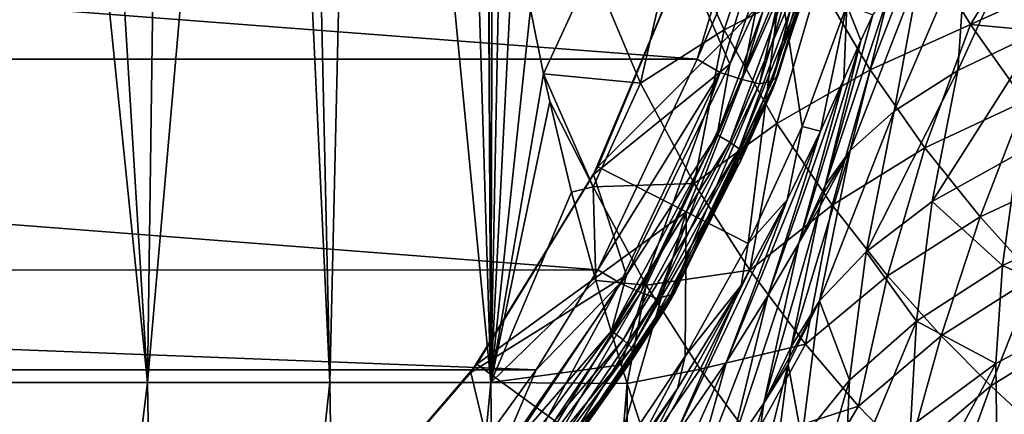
# Model space of a CAD drawing. Header units: metres. Extents: x -109 to 109, y -917 to 389.
# Tile 622 of 661: x 13 to 30, y -16 to -9. Entities that reach past the tile are written whole.
import ezdxf

# ---------------------------------------------------------------- set-up
doc = ezdxf.new("R2010")
doc.units = ezdxf.units.M
doc.layers.add('solid_24503124_XXX_01_SW0001', color=7, linetype='CONTINUOUS')
doc.layers.add('solid_24503124_XXX_01_SW0001_01', color=7, linetype='CONTINUOUS')

msp = doc.modelspace()

# ---------------------------------------------------------------- linework, layer by layer
at = {"layer": 'solid_24503124_XXX_01_SW0001'}
for points in [[(26.092407, -6.007442, -116.774124), (24.921606, -9.905575, -116.384377), (-26.091539, -6.011344, -116.773827)], [(24.921606, -9.905575, -116.384377), (-24.920547, -9.90834, -116.384033), (-26.091539, -6.011344, -116.773827)], [(24.921606, -9.905575, -116.384377), (23.170044, -13.623701, -115.831436), (-24.920547, -9.90834, -116.384033)], [(23.170044, -13.623701, -115.831436), (-23.16905, -13.62545, -115.831131), (-24.920547, -9.90834, -116.384033)], [(23.170044, -13.623701, -115.831436), (22.082972, -15.384989, -115.506699), (-23.16905, -13.62545, -115.831131)], [(22.082972, -15.384989, -115.506699), (-22.082058, -15.386351, -115.506432), (-23.16905, -13.62545, -115.831131)], [(22.082972, -15.384989, -115.506699), (20.862391, -17.06275, -115.15921), (-22.082058, -15.386351, -115.506432)], [(20.862391, -17.06275, -115.15921), (-20.861567, -17.063793, -115.158989), (-22.082058, -15.386351, -115.506432)]]:
    msp.add_3dface(points, dxfattribs=at)
at = {"layer": 'solid_24503124_XXX_01_SW0001_01'}
for points in [[(12.691095, 9.163816, 25.967344), (11.698054, -15.608111, 25.62023), (15.224534, -15.608111, 23.695024)], [(13.716597, 9.020771, 25.438078), (12.691095, 9.163816, 25.967344), (15.224534, -15.608111, 23.695024)], [(15.558945, 8.731133, 24.34955), (13.716597, 9.020771, 25.438078), (15.224534, -15.608111, 23.695024)], [(17.322748, 8.409726, 23.121616), (15.558945, 8.731133, 24.34955), (15.224534, -15.608111, 23.695024)], [(17.322748, 8.409726, 23.121616), (15.224534, -15.608111, 23.695024), (18.441193, -15.608111, 21.287626)], [(17.909912, 8.292892, 22.667444), (17.322748, 8.409726, 23.121616), (18.441193, -15.608111, 21.287626)], [(18.996506, 8.062433, 21.759905), (17.909912, 8.292892, 22.667444), (18.441193, -15.608111, 21.287626)], [(18.996506, 8.062433, 21.759905), (18.441193, -15.608111, 21.287626), (21.282574, -15.608111, 18.447023)], [(20.57029, 7.692861, 20.269875), (18.996506, 8.062433, 21.759905), (21.282574, -15.608111, 18.447023)], [(21.196859, -0.85483, 19.336443), (20.57029, 7.692861, 20.269875), (21.282574, -15.608111, 18.447023)], [(21.224728, -2.479925, 19.238262), (21.196859, -0.85483, 19.336443), (21.282574, -15.608111, 18.447023)], [(21.317715, -4.109867, 19.062178), (21.224728, -2.479925, 19.238262), (21.282574, -15.608111, 18.447023)], [(21.475897, -5.745974, 18.804873), (21.317715, -4.109867, 19.062178), (21.282574, -15.608111, 18.447023)], [(21.697956, -7.386479, 18.462885), (21.475897, -5.745974, 18.804873), (21.282574, -15.608111, 18.447023)], [(26.526325, -6.185247, -116.686958), (24.921606, -9.905575, -116.384377), (26.092407, -6.007442, -116.774124)], [(26.526325, -6.185247, -116.686958), (25.323986, -10.140169, -116.280907), (24.921606, -9.905575, -116.384377)], [(25.71386, -10.264573, -116.050247), (25.323986, -10.140169, -116.280907), (26.526325, -6.185247, -116.686958)], [(26.934347, -6.26195, -116.467148), (25.71386, -10.264573, -116.050247), (26.526325, -6.185247, -116.686958)], [(26.352243, -10.17948, -114.905983), (27.567732, -6.171112, -115.282211), (27.522182, -6.371183, -65.209831)], [(27.476698, -6.277021, -115.712921), (27.567732, -6.171112, -115.282211), (26.352243, -10.17948, -114.905983)], [(26.023146, -10.342913, -115.705444), (25.71386, -10.264573, -116.050247), (26.934347, -6.26195, -116.467148)], [(27.25803, -6.310387, -116.13015), (26.023146, -10.342913, -115.705444), (26.934347, -6.26195, -116.467148)], [(26.251627, -10.290257, -115.290489), (26.023146, -10.342913, -115.705444), (27.25803, -6.310387, -116.13015)], [(26.352243, -10.17948, -114.905983), (27.522182, -6.371183, -65.209831), (26.24716, -10.447444, -64.331749)], [(27.086075, -7.968538, -64.701675), (26.24716, -10.447444, -64.331749), (27.522182, -6.371183, -65.209831)], [(27.476698, -6.277021, -115.712921), (26.352243, -10.17948, -114.905983), (26.251627, -10.290257, -115.290489)], [(27.476698, -6.277021, -115.712921), (26.251627, -10.290257, -115.290489), (27.25803, -6.310387, -116.13015)], [(26.246037, -6.819813, 15.299702), (24.561749, -7.526922, 15.978984), (25.394989, -9.390234, 14.985788)], [(27.056671, -8.542676, 14.421345), (26.246037, -6.819813, 15.299702), (25.394989, -9.390234, 14.985788)], [(21.98082, -9.026235, 18.033072), (21.697956, -7.386479, 18.462885), (21.282574, -15.608111, 18.447023)], [(29.517628, -10.104699, -17.461153), (29.672276, -7.854855, -19.361252), (30.762321, -7.366295, -18.123354)], [(30.983919, -9.404735, -16.259764), (29.517628, -10.104699, -17.461153), (30.762321, -7.366295, -18.123354)], [(24.561749, -7.526922, 15.978984), (23.069721, -8.300316, 16.96587), (23.922989, -10.327511, 15.853462)], [(25.394989, -9.390234, 14.985788), (24.561749, -7.526922, 15.978984), (23.922989, -10.327511, 15.853462)], [(26.631058, -7.5627, -64.137848), (25.497822, -9.993532, -63.547363), (25.27508, -11.240574, -63.322483)], [(26.631058, -7.5627, -64.137848), (25.27508, -11.240574, -63.322483), (26.866831, -7.65941, -64.265434)], [(26.631058, -7.5627, -64.137848), (26.19401, -8.035137, -63.981525), (25.497822, -9.993532, -63.547363)], [(29.743851, -9.295563, 13.259759), (30.847506, -7.509655, 14.128166), (28.848543, -7.815182, 14.180338)], [(29.743851, -9.295563, 13.259759), (31.460466, -8.512669, 13.54749), (30.847506, -7.509655, 14.128166)], [(25.27508, -11.240574, -63.322483), (25.499327, -11.36854, -63.443142), (26.866831, -7.65941, -64.265434)], [(26.866831, -7.65941, -64.265434), (25.499327, -11.36854, -63.443142), (27.038572, -7.755001, -64.471802)], [(25.499327, -11.36854, -63.443142), (25.662672, -11.486899, -63.644459), (27.038572, -7.755001, -64.471802)], [(27.038572, -7.755001, -64.471802), (25.662672, -11.486899, -63.644459), (27.086075, -7.968538, -64.701675)], [(25.662672, -11.486899, -63.644459), (25.694046, -11.691534, -63.876305), (27.086075, -7.968538, -64.701675)], [(25.694046, -11.691534, -63.876305), (26.24716, -10.447444, -64.331749), (27.086075, -7.968538, -64.701675)], [(28.848543, -7.815182, 14.180338), (27.056671, -8.542676, 14.421345), (27.969976, -10.091769, 13.39311)], [(29.743851, -9.295563, 13.259759), (28.848543, -7.815182, 14.180338), (27.969976, -10.091769, 13.39311)], [(28.396154, -10.824801, -18.819256), (28.851385, -8.329839, -20.709179), (29.672276, -7.854855, -19.361252)], [(29.517628, -10.104699, -17.461153), (28.396154, -10.824801, -18.819256), (29.672276, -7.854855, -19.361252)], [(24.692266, -8.141981, -63.95784), (23.16614, -11.803802, -55.5), (23.095123, -11.942163, -63.11536)], [(24.692266, -8.141981, -63.95784), (23.095123, -11.942163, -63.11536), (25.497822, -9.993532, -63.547363)], [(23.16614, -11.803802, -55.5), (24.727448, -8.034504, -55.5), (26.391819, -8.575222, -55.5)], [(24.692266, -8.141981, -63.95784), (24.727448, -8.034504, -55.5), (23.16614, -11.803802, -55.5)], [(24.692266, -8.141981, -63.95784), (25.497822, -9.993532, -63.547363), (26.19401, -8.035137, -63.981525)], [(23.069721, -8.300316, 16.96587), (21.98082, -9.026235, 18.033072), (22.2117, -10.161884, 17.679916)], [(23.922989, -10.327511, 15.853462), (23.069721, -8.300316, 16.96587), (22.2117, -10.161884, 17.679916)], [(27.621294, -11.515706, -20.285131), (28.304239, -8.760757, -22.122211), (28.851385, -8.329839, -20.709179)], [(28.396154, -10.824801, -18.819256), (27.621294, -11.515706, -20.285131), (28.851385, -8.329839, -20.709179)], [(23.16614, -11.803802, -55.5), (26.391819, -8.575222, -55.5), (24.725431, -12.598236, -55.5)], [(25.822058, -13.156995, -37.5), (24.725431, -12.598236, -55.5), (26.391819, -8.575222, -55.5)], [(27.056671, -8.542676, 14.421345), (25.394989, -9.390234, 14.985788), (26.324986, -11.037542, 13.837906)], [(25.822058, -13.156995, -37.5), (26.391819, -8.575222, -55.5), (26.774742, -11.090462, -37.5)], [(27.969976, -10.091769, 13.39311), (27.056671, -8.542676, 14.421345), (26.324986, -11.037542, 13.837906)], [(26.774742, -11.090462, -37.5), (26.391819, -8.575222, -55.5), (27.562353, -8.955551, -37.5)], [(29.743851, -9.295563, 13.259759), (32.144978, -9.519477, 12.859999), (31.460466, -8.512669, 13.54749)], [(28.304239, -8.760757, -22.122211), (27.180742, -12.136213, -21.830158), (28.018829, -9.124151, -23.575859)], [(27.621294, -11.515706, -20.285131), (27.180742, -12.136213, -21.830158), (28.304239, -8.760757, -22.122211)], [(22.2117, -10.161884, 17.679916), (21.98082, -9.026235, 18.033072), (21.282574, -15.608111, 18.447023)], [(26.774742, -11.090462, -37.5), (27.562353, -8.955551, -37.5), (27.096394, -11.176498, -28.046446)], [(27.562353, -8.955551, -37.5), (27.509565, -10.259562, -26.628019), (27.096394, -11.176498, -28.046446)], [(27.562353, -8.955551, -37.5), (27.810036, -9.576101, -25.134649), (27.509565, -10.259562, -26.628019)], [(27.562353, -8.955551, -37.5), (28.018829, -9.124151, -23.575859), (27.810036, -9.576101, -25.134649)], [(27.180742, -12.136213, -21.830158), (27.810036, -9.576101, -25.134649), (28.018829, -9.124151, -23.575859)], [(29.743851, -9.295563, 13.259759), (27.969976, -10.091769, 13.39311), (28.937279, -11.471717, 12.237514)], [(30.701641, -10.644566, 12.204803), (29.743851, -9.295563, 13.259759), (28.937279, -11.471717, 12.237514)], [(30.701641, -10.644566, 12.204803), (32.144978, -9.519477, 12.859999), (29.743851, -9.295563, 13.259759)], [(25.394989, -9.390234, 14.985788), (23.922989, -10.327511, 15.853462), (24.867769, -12.099024, 14.57822)], [(26.324986, -11.037542, 13.837906), (25.394989, -9.390234, 14.985788), (24.867769, -12.099024, 14.57822)], [(29.068817, -12.418324, -15.789683), (29.517628, -10.104699, -17.461153), (30.983919, -9.404735, -16.259764)], [(30.577494, -11.574954, -14.724986), (29.068817, -12.418324, -15.789683), (30.983919, -9.404735, -16.259764)], [(26.715477, -13.152122, -23.533699), (27.509565, -10.259562, -26.628019), (27.810036, -9.576101, -25.134649)], [(27.180742, -12.136213, -21.830158), (26.715477, -13.152122, -23.533699), (27.810036, -9.576101, -25.134649)], [(23.095123, -11.942163, -63.11536), (23.676977, -13.715755, -62.722164), (25.497822, -9.993532, -63.547363)], [(25.323986, -10.140169, -116.280907), (23.170044, -13.623701, -115.831436), (24.921606, -9.905575, -116.384377)], [(25.27508, -11.240574, -63.322483), (25.497822, -9.993532, -63.547363), (23.676977, -13.715755, -62.722164)], [(22.320154, -10.653864, 17.512293), (22.2117, -10.161884, 17.679916), (21.282574, -15.608111, 18.447023)], [(23.08737, -12.159689, 16.422176), (22.2117, -10.161884, 17.679916), (22.320154, -10.653864, 17.512293)], [(23.08737, -12.159689, 16.422176), (23.922989, -10.327511, 15.853462), (22.2117, -10.161884, 17.679916)], [(25.323986, -10.140169, -116.280907), (23.563307, -13.854047, -115.717056), (23.170044, -13.623701, -115.831436)], [(23.927006, -14.021747, -115.471535), (23.563307, -13.854047, -115.717056), (25.323986, -10.140169, -116.280907)], [(25.71386, -10.264573, -116.050247), (23.927006, -14.021747, -115.471535), (25.323986, -10.140169, -116.280907)], [(24.531818, -14.00901, -114.371078), (26.352243, -10.17948, -114.905983), (26.24716, -10.447444, -64.331749)], [(26.251627, -10.290257, -115.290489), (26.352243, -10.17948, -114.905983), (24.531818, -14.00901, -114.371078)], [(27.969976, -10.091769, 13.39311), (26.324986, -11.037542, 13.837906), (27.301105, -12.47842, 12.5657)], [(28.937279, -11.471717, 12.237514), (27.969976, -10.091769, 13.39311), (27.301105, -12.47842, 12.5657)], [(27.903851, -13.301182, -16.999989), (28.396154, -10.824801, -18.819256), (29.517628, -10.104699, -17.461153)], [(29.068817, -12.418324, -15.789683), (27.903851, -13.301182, -16.999989), (29.517628, -10.104699, -17.461153)], [(23.08737, -12.159689, 16.422176), (24.867769, -12.099024, 14.57822), (23.922989, -10.327511, 15.853462)], [(24.215525, -14.126973, -115.116051), (23.927006, -14.021747, -115.471535), (25.71386, -10.264573, -116.050247)], [(26.023146, -10.342913, -115.705444), (24.215525, -14.126973, -115.116051), (25.71386, -10.264573, -116.050247)], [(24.457947, -14.059239, -114.703629), (24.215525, -14.126973, -115.116051), (26.023146, -10.342913, -115.705444)], [(26.251627, -10.290257, -115.290489), (24.531818, -14.00901, -114.371078), (24.457947, -14.059239, -114.703629)], [(26.251627, -10.290257, -115.290489), (24.457947, -14.059239, -114.703629), (26.023146, -10.342913, -115.705444)], [(26.168831, -14.079228, -25.302385), (27.096394, -11.176498, -28.046446), (27.509565, -10.259562, -26.628019)], [(26.715477, -13.152122, -23.533699), (26.168831, -14.079228, -25.302385), (27.509565, -10.259562, -26.628019)], [(24.531818, -14.00901, -114.371078), (26.24716, -10.447444, -64.331749), (24.378328, -14.27444, -63.507359)], [(25.694046, -11.691534, -63.876305), (24.378328, -14.27444, -63.507359), (26.24716, -10.447444, -64.331749)], [(22.707138, -12.253679, 16.901802), (22.320154, -10.653864, 17.512293), (21.282574, -15.608111, 18.447023)], [(23.08737, -12.159689, 16.422176), (22.320154, -10.653864, 17.512293), (22.707138, -12.253679, 16.901802)], [(30.701641, -10.644566, 12.204803), (28.937279, -11.471717, 12.237514), (29.915482, -12.688347, 10.97121)], [(31.679577, -11.861736, 11.025638), (30.701641, -10.644566, 12.204803), (29.915482, -12.688347, 10.97121)], [(27.079741, -14.167164, -18.316338), (27.621294, -11.515706, -20.285131), (28.396154, -10.824801, -18.819256)], [(27.903851, -13.301182, -16.999989), (27.079741, -14.167164, -18.316338), (28.396154, -10.824801, -18.819256)], [(26.324986, -11.037542, 13.837906), (24.867769, -12.099024, 14.57822), (25.851702, -13.628635, 13.17761)], [(25.822058, -13.156995, -37.5), (26.774742, -11.090462, -37.5), (26.511242, -12.386939, -29.43807)], [(27.301105, -12.47842, 12.5657), (26.324986, -11.037542, 13.837906), (25.851702, -13.628635, 13.17761)], [(26.774742, -11.090462, -37.5), (27.096394, -11.176498, -28.046446), (26.511242, -12.386939, -29.43807)], [(25.27508, -11.240574, -63.322483), (23.676977, -13.715755, -62.722164), (23.408556, -14.698771, -62.55582)], [(25.27508, -11.240574, -63.322483), (23.408556, -14.698771, -62.55582), (25.499327, -11.36854, -63.443142)], [(25.439638, -15.241344, -26.888456), (26.511242, -12.386939, -29.43807), (27.096394, -11.176498, -28.046446)], [(26.168831, -14.079228, -25.302385), (25.439638, -15.241344, -26.888456), (27.096394, -11.176498, -28.046446)], [(23.408556, -14.698771, -62.55582), (23.616819, -14.856345, -62.669914), (25.499327, -11.36854, -63.443142)], [(25.499327, -11.36854, -63.443142), (23.616819, -14.856345, -62.669914), (25.662672, -11.486899, -63.644459)], [(23.616819, -14.856345, -62.669914), (23.76852, -14.996271, -62.866451), (25.662672, -11.486899, -63.644459)], [(25.662672, -11.486899, -63.644459), (23.76852, -14.996271, -62.866451), (25.694046, -11.691534, -63.876305)], [(27.621294, -11.515706, -20.285131), (26.579124, -14.977773, -19.713877), (27.092466, -12.500095, -21.585653)], [(27.079741, -14.167164, -18.316338), (26.579124, -14.977773, -19.713877), (27.621294, -11.515706, -20.285131)], [(27.621294, -11.515706, -20.285131), (27.092466, -12.500095, -21.585653), (27.146999, -12.273823, -21.738577)], [(27.621294, -11.515706, -20.285131), (27.146999, -12.273823, -21.738577), (27.180742, -12.136213, -21.830158)], [(28.937279, -11.471717, 12.237514), (27.301105, -12.47842, 12.5657), (28.27956, -13.724349, 11.191927)], [(29.915482, -12.688347, 10.97121), (28.937279, -11.471717, 12.237514), (28.27956, -13.724349, 11.191927)], [(30.309317, -13.546269, -12.903992), (29.068817, -12.418324, -15.789683), (30.577494, -11.574954, -14.724986)], [(32.154606, -12.690368, -12.152117), (30.309317, -13.546269, -12.903992), (30.577494, -11.574954, -14.724986)], [(21.034418, -15.28244, -55.5), (23.16614, -11.803802, -55.5), (24.725431, -12.598236, -55.5)], [(23.095123, -11.942163, -63.11536), (23.16614, -11.803802, -55.5), (21.034418, -15.28244, -55.5)], [(23.76852, -14.996271, -62.866451), (23.786934, -15.190911, -63.10051), (25.694046, -11.691534, -63.876305)], [(23.786934, -15.190911, -63.10051), (24.378328, -14.27444, -63.507359), (25.694046, -11.691534, -63.876305)], [(23.095123, -11.942163, -63.11536), (21.034418, -15.28244, -55.5), (20.926567, -15.429807, -62.342167)], [(23.095123, -11.942163, -63.11536), (20.926567, -15.429807, -62.342167), (23.676977, -13.715755, -62.722164)], [(31.679577, -11.861736, 11.025638), (29.915482, -12.688347, 10.97121), (30.867214, -13.74613, 9.606378)], [(23.08737, -12.159689, 16.422176), (24.023205, -13.889339, 15.021117), (24.867769, -12.099024, 14.57822)], [(24.023205, -13.889339, 15.021117), (25.851702, -13.628635, 13.17761), (24.867769, -12.099024, 14.57822)], [(27.180742, -12.136213, -21.830158), (27.146999, -12.273823, -21.738577), (26.715477, -13.152122, -23.533699)], [(23.131203, -13.808072, 16.204733), (22.707138, -12.253679, 16.901802), (21.282574, -15.608111, 18.447023)], [(23.08737, -12.159689, 16.422176), (22.707138, -12.253679, 16.901802), (23.131203, -13.808072, 16.204733)], [(23.08737, -12.159689, 16.422176), (23.131203, -13.808072, 16.204733), (24.023205, -13.889339, 15.021117)], [(27.146999, -12.273823, -21.738577), (27.092466, -12.500095, -21.585653), (26.715477, -13.152122, -23.533699)], [(24.51565, -16.583517, -28.296606), (25.698107, -13.897854, -30.77947), (26.511242, -12.386939, -29.43807)], [(25.439638, -15.241344, -26.888456), (24.51565, -16.583517, -28.296606), (26.511242, -12.386939, -29.43807)], [(25.822058, -13.156995, -37.5), (26.511242, -12.386939, -29.43807), (25.698107, -13.897854, -30.77947)], [(27.301105, -12.47842, 12.5657), (25.851702, -13.628635, 13.17761), (26.830378, -14.932653, 11.679888)], [(26.098019, -15.969303, -21.237822), (26.715477, -13.152122, -23.533699), (27.092466, -12.500095, -21.585653)], [(26.098019, -15.969303, -21.237822), (27.092466, -12.500095, -21.585653), (26.579124, -14.977773, -19.713877)], [(28.27956, -13.724349, 11.191927), (27.301105, -12.47842, 12.5657), (26.830378, -14.932653, 11.679888)], [(28.790258, -14.527784, -13.823537), (27.903851, -13.301182, -16.999989), (29.068817, -12.418324, -15.789683)], [(30.309317, -13.546269, -12.903992), (28.790258, -14.527784, -13.823537), (29.068817, -12.418324, -15.789683)], [(21.034418, -15.28244, -55.5), (24.725431, -12.598236, -55.5), (22.450222, -16.311041, -55.5)], [(23.445938, -17.03447, -37.5), (22.450222, -16.311041, -55.5), (24.725431, -12.598236, -55.5)], [(23.445938, -17.03447, -37.5), (24.725431, -12.598236, -55.5), (24.710171, -15.142412, -37.5)], [(24.710171, -15.142412, -37.5), (24.725431, -12.598236, -55.5), (25.822058, -13.156995, -37.5)], [(29.915482, -12.688347, 10.97121), (28.27956, -13.724349, 11.191927), (29.223551, -14.785529, 9.733711)], [(30.867214, -13.74613, 9.606378), (29.915482, -12.688347, 10.97121), (29.223551, -14.785529, 9.733711)], [(32.005615, -14.308125, -10.213583), (30.309317, -13.546269, -12.903992), (32.154606, -12.690368, -12.152117)], [(24.710171, -15.142412, -37.5), (25.822058, -13.156995, -37.5), (25.698107, -13.897854, -30.77947)], [(25.489357, -16.854521, -22.896202), (26.168831, -14.079228, -25.302385), (26.715477, -13.152122, -23.533699)], [(26.098019, -15.969303, -21.237822), (25.489357, -16.854521, -22.896202), (26.715477, -13.152122, -23.533699)], [(27.610413, -15.568256, -14.878285), (27.079741, -14.167164, -18.316338), (27.903851, -13.301182, -16.999989)], [(28.790258, -14.527784, -13.823537), (27.610413, -15.568256, -14.878285), (27.903851, -13.301182, -16.999989)], [(20.926567, -15.429807, -62.342167), (21.326639, -17.109087, -61.969879), (23.676977, -13.715755, -62.722164)], [(23.408556, -14.698771, -62.55582), (23.676977, -13.715755, -62.722164), (21.326639, -17.109087, -61.969879)], [(23.563307, -13.854047, -115.717056), (22.082972, -15.384989, -115.506699), (23.170044, -13.623701, -115.831436)], [(24.023205, -13.889339, 15.021117), (24.972387, -15.374535, 13.512743), (25.851702, -13.628635, 13.17761)], [(24.972387, -15.374535, 13.512743), (26.830378, -14.932653, 11.679888), (25.851702, -13.628635, 13.17761)], [(30.186066, -15.270255, -10.835523), (28.790258, -14.527784, -13.823537), (30.309317, -13.546269, -12.903992)], [(32.005615, -14.308125, -10.213583), (30.186066, -15.270255, -10.835523), (30.309317, -13.546269, -12.903992)], [(23.579939, -15.298969, 15.42719), (23.131203, -13.808072, 16.204733), (21.282574, -15.608111, 18.447023)], [(23.563307, -13.854047, -115.717056), (21.287691, -17.249533, -115.043526), (22.082972, -15.384989, -115.506699)], [(21.617943, -17.455481, -114.780464), (21.287691, -17.249533, -115.043526), (23.563307, -13.854047, -115.717056)], [(23.927006, -14.021747, -115.471535), (21.617943, -17.455481, -114.780464), (23.563307, -13.854047, -115.717056)], [(24.023205, -13.889339, 15.021117), (23.131203, -13.808072, 16.204733), (23.579939, -15.298969, 15.42719)], [(24.023205, -13.889339, 15.021117), (23.579939, -15.298969, 15.42719), (23.684093, -15.627172, 15.239969)], [(24.023205, -13.889339, 15.021117), (23.684093, -15.627172, 15.239969), (24.972387, -15.374535, 13.512743)], [(28.27956, -13.724349, 11.191927), (26.830378, -14.932653, 11.679888), (27.767508, -16.026131, 10.106591)], [(29.223551, -14.785529, 9.733711), (28.27956, -13.724349, 11.191927), (27.767508, -16.026131, 10.106591)], [(30.867214, -13.74613, 9.606378), (29.223551, -14.785529, 9.733711), (30.098927, -15.669457, 8.206043)], [(31.757027, -14.646664, 8.153805), (30.867214, -13.74613, 9.606378), (30.098927, -15.669457, 8.206043)], [(21.879929, -17.584227, -114.412399), (21.617943, -17.455481, -114.780464), (23.927006, -14.021747, -115.471535)], [(24.215525, -14.126973, -115.116051), (21.879929, -17.584227, -114.412399), (23.927006, -14.021747, -115.471535)], [(22.128172, -17.561506, -113.71843), (24.531818, -14.00901, -114.371078), (24.378328, -14.27444, -63.507359)], [(24.457947, -14.059239, -114.703629), (24.531818, -14.00901, -114.371078), (22.128172, -17.561506, -113.71843)], [(24.457947, -14.059239, -114.703629), (22.128172, -17.561506, -113.71843), (22.139595, -17.507114, -114.001846)], [(24.457947, -14.059239, -114.703629), (22.139595, -17.507114, -114.001846), (24.215525, -14.126973, -115.116051)], [(23.385397, -18.050135, -29.533115), (24.576412, -15.715448, -32.03878), (25.698107, -13.897854, -30.77947)], [(24.51565, -16.583517, -28.296606), (23.385397, -18.050135, -29.533115), (25.698107, -13.897854, -30.77947)], [(24.710171, -15.142412, -37.5), (25.698107, -13.897854, -30.77947), (24.576412, -15.715448, -32.03878)], [(22.139595, -17.507114, -114.001846), (21.879929, -17.584227, -114.412399), (24.215525, -14.126973, -115.116051)], [(24.697636, -17.906445, -24.415356), (25.439638, -15.241344, -26.888456), (26.168831, -14.079228, -25.302385)], [(25.489357, -16.854521, -22.896202), (24.697636, -17.906445, -24.415356), (26.168831, -14.079228, -25.302385)], [(27.079741, -14.167164, -18.316338), (26.526039, -15.291391, -19.44945), (26.546082, -15.170976, -19.551756)], [(26.764223, -16.604834, -16.039347), (26.526039, -15.291391, -19.44945), (27.079741, -14.167164, -18.316338)], [(27.079741, -14.167164, -18.316338), (26.546082, -15.170976, -19.551756), (26.579124, -14.977773, -19.713877)], [(27.610413, -15.568256, -14.878285), (26.764223, -16.604834, -16.039347), (27.079741, -14.167164, -18.316338)], [(22.128172, -17.561506, -113.71843), (24.378328, -14.27444, -63.507359), (21.965132, -17.765009, -62.755436)], [(23.786934, -15.190911, -63.10051), (21.965132, -17.765009, -62.755436), (24.378328, -14.27444, -63.507359)], [(30.205593, -16.702291, -8.562476), (30.186066, -15.270255, -10.835523), (32.005615, -14.308125, -10.213583)], [(31.969976, -15.641822, -8.078396), (30.205593, -16.702291, -8.562476), (32.005615, -14.308125, -10.213583)], [(27.518694, -17.57851, -12.494742), (27.610413, -15.568256, -14.878285), (28.790258, -14.527784, -13.823537)], [(28.686459, -16.384613, -11.602516), (27.518694, -17.57851, -12.494742), (28.790258, -14.527784, -13.823537)], [(30.186066, -15.270255, -10.835523), (28.686459, -16.384613, -11.602516), (28.790258, -14.527784, -13.823537)], [(23.408556, -14.698771, -62.55582), (21.326639, -17.109087, -61.969879), (21.063936, -17.867485, -61.853333)], [(23.408556, -14.698771, -62.55582), (21.063936, -17.867485, -61.853333), (23.616819, -14.856345, -62.669914)], [(31.757027, -14.646664, 8.153805), (30.098927, -15.669457, 8.206043), (30.873653, -16.381821, 6.622674)], [(21.063936, -17.867485, -61.853333), (21.251938, -18.052433, -61.961357), (23.616819, -14.856345, -62.669914)], [(23.616819, -14.856345, -62.669914), (21.251938, -18.052433, -61.961357), (23.76852, -14.996271, -62.866451)], [(24.972387, -15.374535, 13.512743), (25.899773, -16.632139, 11.923359), (26.830378, -14.932653, 11.679888)], [(25.899773, -16.632139, 11.923359), (27.767508, -16.026131, 10.106591), (26.830378, -14.932653, 11.679888)], [(29.223551, -14.785529, 9.733711), (27.767508, -16.026131, 10.106591), (28.630098, -16.921469, 8.476481)], [(30.098927, -15.669457, 8.206043), (29.223551, -14.785529, 9.733711), (28.630098, -16.921469, 8.476481)], [(21.251938, -18.052433, -61.961357), (21.388884, -18.212299, -62.153473), (23.76852, -14.996271, -62.866451)], [(23.76852, -14.996271, -62.866451), (21.388884, -18.212299, -62.153473), (23.786934, -15.190911, -63.10051)], [(26.546082, -15.170976, -19.551756), (26.098019, -15.969303, -21.237822), (26.579124, -14.977773, -19.713877)], [(18.384773, -18.384773, -55.5), (21.034418, -15.28244, -55.5), (22.450222, -16.311041, -55.5)], [(20.926567, -15.429807, -62.342167), (21.034418, -15.28244, -55.5), (18.384773, -18.384773, -55.5)], [(21.388884, -18.212299, -62.153473), (21.39748, -18.396526, -62.389843), (23.786934, -15.190911, -63.10051)], [(21.39748, -18.396526, -62.389843), (21.965132, -17.765009, -62.755436), (23.786934, -15.190911, -63.10051)], [(23.445938, -17.03447, -37.5), (24.710171, -15.142412, -37.5), (23.869736, -16.733206, -32.633362)], [(23.721968, -19.078728, -25.791679), (24.51565, -16.583517, -28.296606), (25.439638, -15.241344, -26.888456)], [(24.697636, -17.906445, -24.415356), (23.721968, -19.078728, -25.791679), (25.439638, -15.241344, -26.888456)], [(24.710171, -15.142412, -37.5), (24.576412, -15.715448, -32.03878), (23.869736, -16.733206, -32.633362)], [(26.546082, -15.170976, -19.551756), (26.526039, -15.291391, -19.44945), (26.098019, -15.969303, -21.237822)], [(28.751038, -17.94125, -9.168553), (28.686459, -16.384613, -11.602516), (30.186066, -15.270255, -10.835523)], [(30.205593, -16.702291, -8.562476), (28.751038, -17.94125, -9.168553), (30.186066, -15.270255, -10.835523)], [(20.926567, -15.429807, -62.342167), (18.384773, -18.384773, -55.5), (18.248682, -18.51988, -61.657116)], [(20.926567, -15.429807, -62.342167), (18.248682, -18.51988, -61.657116), (21.326639, -17.109087, -61.969879)], [(21.287691, -17.249533, -115.043526), (20.862391, -17.06275, -115.15921), (22.082972, -15.384989, -115.506699)], [(23.579939, -15.298969, 15.42719), (21.282574, -15.608111, 18.447023), (23.684093, -15.627172, 15.239969)], [(24.972387, -15.374535, 13.512743), (23.684093, -15.627172, 15.239969), (24.045586, -16.725821, 14.567521)], [(24.972387, -15.374535, 13.512743), (24.045586, -16.725821, 14.567521), (25.899773, -16.632139, 11.923359)], [(25.773521, -18.296623, -18.995485), (26.098019, -15.969303, -21.237822), (26.526039, -15.291391, -19.44945)], [(25.773521, -18.296623, -18.995485), (26.526039, -15.291391, -19.44945), (26.227465, -17.647848, -17.235399)], [(26.764223, -16.604834, -16.039347), (26.227465, -17.647848, -17.235399), (26.526039, -15.291391, -19.44945)], [(12.095015, -41.158623, 23.737803), (15.224534, -15.608111, 23.695024), (11.698054, -15.608111, 25.62023)], [(12.095015, -41.158623, 23.737803), (15.659515, -41.158623, 21.553474), (15.224534, -15.608111, 23.695024)], [(15.659515, -41.158623, 21.553474), (18.441193, -15.608111, 21.287626), (15.224534, -15.608111, 23.695024)], [(15.659515, -41.158623, 21.553474), (18.838427, -41.158623, 18.838427), (18.441193, -15.608111, 21.287626)], [(18.838427, -41.158623, 18.838427), (21.282574, -15.608111, 18.447023), (18.441193, -15.608111, 21.287626)], [(18.838427, -41.158623, 18.838427), (21.553474, -41.158623, 15.659515), (21.282574, -15.608111, 18.447023)], [(21.553474, -41.158623, 15.659515), (23.684093, -15.627172, 15.239969), (21.282574, -15.608111, 18.447023)], [(21.553474, -41.158623, 15.659515), (23.737803, -41.158623, 12.095015), (23.684093, -15.627172, 15.239969)], [(23.737803, -41.158623, 12.095015), (24.045586, -16.725821, 14.567521), (23.684093, -15.627172, 15.239969)], [(26.676649, -18.783751, -13.494837), (26.764223, -16.604834, -16.039347), (27.610413, -15.568256, -14.878285)], [(27.518694, -17.57851, -12.494742), (26.676649, -18.783751, -13.494837), (27.610413, -15.568256, -14.878285)], [(22.042402, -19.587244, -30.609919), (23.869736, -16.733206, -32.633362), (24.576412, -15.715448, -32.03878)], [(23.385397, -18.050135, -29.533115), (22.042402, -19.587244, -30.609919), (24.576412, -15.715448, -32.03878)], [(30.098927, -15.669457, 8.206043), (28.630098, -16.921469, 8.476481), (29.387907, -17.629597, 6.806421)], [(30.873653, -16.381821, 6.622674), (30.098927, -15.669457, 8.206043), (29.387907, -17.629597, 6.806421)], [(30.355791, -17.801668, -6.131251), (30.205593, -16.702291, -8.562476), (31.969976, -15.641822, -8.078396)], [(25.124229, -19.210884, -20.549761), (25.489357, -16.854521, -22.896202), (26.098019, -15.969303, -21.237822)], [(25.773521, -18.296623, -18.995485), (25.124229, -19.210884, -20.549761), (26.098019, -15.969303, -21.237822)], [(25.899773, -16.632139, 11.923359), (26.77416, -17.678701, 10.273691), (27.767508, -16.026131, 10.106591)], [(26.77416, -17.678701, 10.273691), (28.630098, -16.921469, 8.476481), (27.767508, -16.026131, 10.106591)]]:
    msp.add_3dface(points, dxfattribs=at)

doc.saveas('drawing.dxf')
